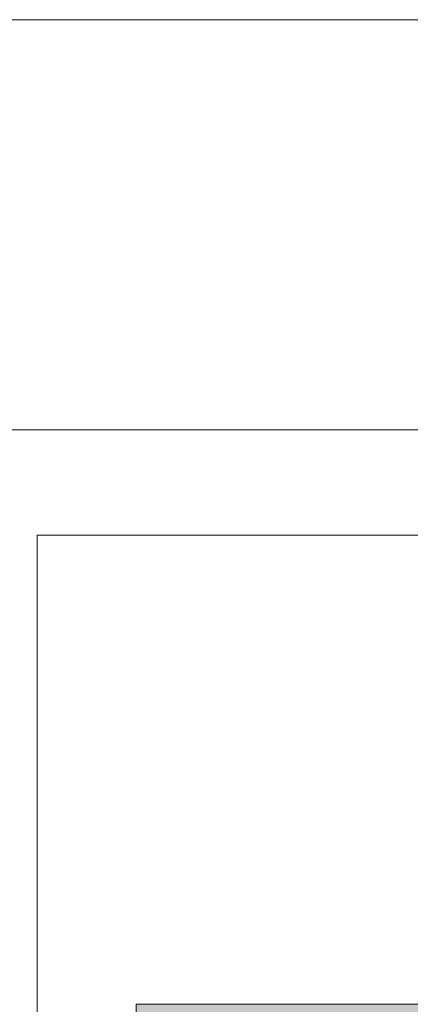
# Model space of a CAD drawing. Header units: inches. Extents: x 15 to 546804, y -66 to 267312.
# Tile 441 of 478: x 437067 to 441522, y 151306 to 162531. Entities that reach past the tile are written whole.
import ezdxf

# ---------------------------------------------------------------- set-up
doc = ezdxf.new("R2010")
doc.units = ezdxf.units.IN
doc.header["$MEASUREMENT"] = 0
doc.layers.add('inbraakbeveiliging', color=5, linetype='Continuous')

msp = doc.modelspace()

# ---------------------------------------------------------------- hatches: boundary and pattern name
at = {"lineweight": 20}
h = msp.add_hatch(color=7, dxfattribs=at)
h.dxf.hatch_style = 1
h.paths.add_polyline_path([(438397, 151206), (442517, 151206), (442517, 151306), (438397, 151306)])

# ---------------------------------------------------------------- linework, layer by layer
at = {"color": 7, "lineweight": 20}
for p, q in [((435867, 157856), (451467, 157856)), ((435867, 157856, 300), (451467, 157856, 300)), ((435867, 157856, 7500), (451467, 157856, 7500)), ((435867, 157856), (451467, 157856)), ((450267, 156656, 300), (437267, 156656, 300)), ((437267, 156656, 300), (437267, 142256, 300)), ((450267, 156656), (437267, 156656)), ((437267, 156656), (437267, 142256)), ((437267, 156656, 300), (437267, 156656)), ((437267, 156656, 300), (437267, 142256, 300)), ((450267, 156656, 300), (437267, 156656, 300)), ((450267, 156656, 300), (437267, 156656, 300)), ((437267, 156656, 300), (437267, 142256, 300)), ((450267, 156656, 3000), (437267, 156656, 3000)), ((437267, 156656, 3000), (437267, 142239, 3000)), ((437267, 156656, 300), (437267, 156656, 3000)), ((437267, 156656, 300), (450267, 156656, 300)), ((437267, 142256, 300), (437267, 156656, 300)), ((442517, 151306, 3000), (438397, 151306, 3000)), ((438397, 151306, 3000), (438397, 151206, 3000))]:
    msp.add_line(p, q, dxfattribs=at)
for points, invisible_edges in [([(435867, 157856, 300), (437267, 156656, 300), (451467, 157856, 300)], 3), ([(437267, 156656), (435867, 157856), (451467, 157856)], 13), ([(435867, 157856, 300), (451467, 157856), (435867, 157856)], 1), ([(451467, 157856), (435867, 157856, 300), (451467, 157856, 300)], 1), ([(451467, 157856, 300), (437267, 156656, 300), (450267, 156656, 300)], 13), ([(437267, 156656), (451467, 157856), (450267, 156656)], 3), ([(437267, 156656, 300), (436867, 142256, 300), (437267, 142256, 300)], 1), ([(437267, 142256), (436867, 142256), (437267, 156656)], 2), ([(450267, 156656, 300), (437267, 142256, 300), (437267, 156656, 300)], 1), ([(437267, 142239, 3000), (437267, 156656, 3000), (437267, 142256, 300)], 2), ([(437267, 156656, 300), (437267, 142256, 300), (437267, 156656, 3000)], 2), ([(450267, 156656, 300), (437267, 156656, 300), (450267, 156656, 3000)], 2), ([(437267, 156656, 3000), (450267, 156656, 3000), (437267, 156656, 300)], 2), ([(437267, 156656), (437267, 142256, 300), (437267, 142256)], 1), ([(437267, 142256, 300), (437267, 156656), (437267, 156656, 300)], 1), ([(450267, 156656, 300), (437267, 156656), (450267, 156656)], 1), ([(437267, 156656), (450267, 156656, 300), (437267, 156656, 300)], 1)]:
    msp.add_3dface(points, dxfattribs=dict(at, invisible_edges=invisible_edges))
at = {"layer": 'inbraakbeveiliging', "color": 7, "linetype": 'Continuous', "lineweight": 20}
msp.add_lwpolyline([(393180, 162531), (519052, 162531)], dxfattribs=at)

doc.saveas('drawing.dxf')
